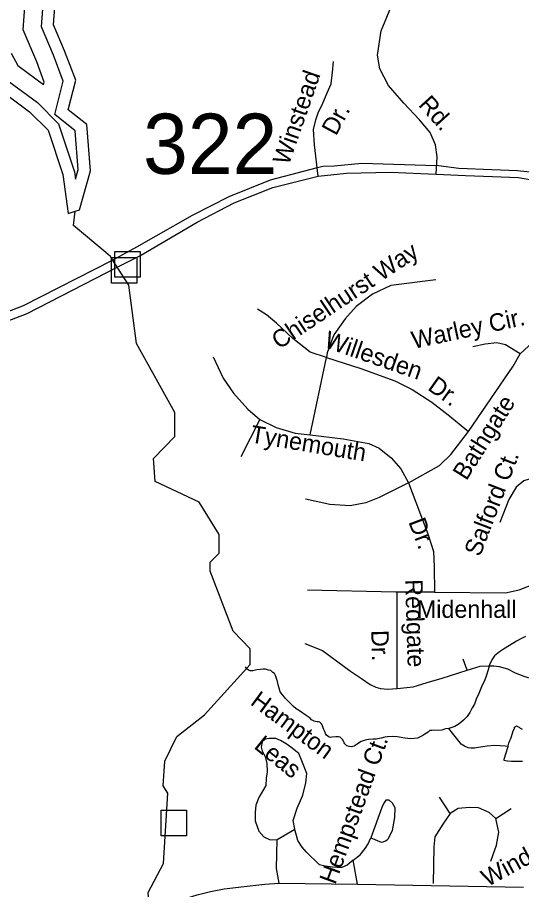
# Model space of a CAD drawing. Extents: x 2001466 to 2224147, y 644118 to 847247.
# Drawn here: x 2062885 to 2065634, y 753691 to 758441 of the extents above; entities that cross this region are included whole.
import ezdxf

# ---------------------------------------------------------------- set-up
doc = ezdxf.new("R2010")
doc.units = 0
for name, color, linetype in [('Exist Hydrographic Buffer Line', 7, 'Continuous'), ('Exist Hydrographic Creek Single Shore', 7, 'Continuous'), ('Exist Hydrographic Lake Shore', 7, 'Continuous'), ('Exist Hydrographic Misc Water Feature', 7, 'Continuous'), ('Exist Road Non-System Structure Non-Sys Other Attributed CELL', 7, 'Continuous'), ('Exist Road Non-System Type 51', 7, 'Continuous'), ('Exist Road Non-System Type 51 Label', 7, 'Continuous'), ('Exist Road Secondary Structure Standard Bridge Number Label', 7, 'Continuous')]:
    doc.layers.add(name, color=color, linetype=linetype)

msp = doc.modelspace()

# ---------------------------------------------------------------- linework, layer by layer
at = {"layer": 'Exist Hydrographic Buffer Line'}
for points in [[(2063027.8, 758075), (2063031.3, 758089), (2062990.1, 758198.8), (2062915.5, 758373.1), (2062939.8, 758701.6), (2063013.8, 758960.9), (2063137.4, 759115.4), (2063296.5, 759195), (2063456.4, 759405.9), (2063453.8, 759434.4), (2063408.1, 759571.4), (2063467.1, 759689.3)], [(2063202.2, 757560.4), (2063217, 757612.1), (2063200, 757823.7), (2063088.7, 757912.8), (2063134.2, 758094.9), (2063081.5, 758235.5), (2063015.4, 758389.8), (2063037.2, 758684.3), (2063103.1, 758914.9), (2063200.8, 759037.1), (2063361, 759117.2), (2063557.9, 759376.8), (2063550.8, 759454.6), (2063514.4, 759563.8), (2063555.1, 759645.3)], [(2062850.4, 758246.7), (2062886.9, 758178.8), (2063027.8, 758075)], [(2062810.8, 758112.7), (2062994.1, 757977.5), (2063109.2, 757862.4), (2063196.5, 757600.4), (2063202.2, 757560.4)]]:
    msp.add_lwpolyline(points, dxfattribs=at)
at = {"layer": 'Exist Hydrographic Creek Single Shore'}
for points in [[(2063366.8, 757160.6), (2063191, 757307.7), (2063199.2, 757386.1)], [(2063400, 757127), (2063392, 757139.6), (2063366.8, 757160.6)], [(2063605.3, 753580.6), (2063598, 753673.9), (2063681.1, 753833), (2063705.1, 754216.3), (2063680, 754256.3), (2063688, 754390.6), (2063754.9, 754523.7), (2063905, 754642.1), (2064153.9, 754915.9), (2064153.9, 755001.2), (2064062.1, 755098.2), (2063936, 755425.6), (2063936, 755474.8), (2063986, 755523), (2063986, 755624.7), (2063876.9, 755800.8), (2063636, 755914), (2063626.9, 756038.9), (2063744, 756157.9), (2063743, 756289.1), (2063534.1, 756664.2), (2063492, 756983.2), (2063400, 757127)]]:
    msp.add_lwpolyline(points, dxfattribs=at)
at = {"layer": 'Exist Hydrographic Lake Shore'}
for points in [[(2063199.2, 757386.1), (2063222.9, 757394), (2063283.3, 757605.5), (2063263.2, 757857.2), (2063162.5, 757937.7), (2063202.8, 758098.8), (2063142.4, 758259.9), (2063082, 758400.9), (2063102.2, 758672.7), (2063162.5, 758884.2), (2063243.1, 758984.9), (2063404.1, 759065.4), (2063625.5, 759357.4), (2063615.4, 759468.2), (2063585.2, 759558.8), (2063607.4, 759603.1), (2063628.8, 759631), (2063688.1, 759660.2)], [(2062760, 758068.6), (2062951.2, 757927.6), (2063051.8, 757827), (2063132.3, 757585.3), (2063162.5, 757373.9), (2063199.2, 757386.1)]]:
    msp.add_lwpolyline(points, dxfattribs=at)
at = {"layer": 'Exist Hydrographic Misc Water Feature'}
for points in [[(2065655.9, 755069.7), (2065629.7, 755055.9), (2065606.1, 755043.7), (2065568, 755019.8), (2065535.8, 754999.5), (2065513.8, 754985.4), (2065485.9, 754963.7), (2065472.2, 754941.4), (2065460.1, 754915.2), (2065452.5, 754887.2), (2065442.5, 754857.5), (2065432.2, 754827.4), (2065420.1, 754803.3), (2065400.4, 754759.2), (2065386.3, 754727.3), (2065376.9, 754701.1), (2065364.6, 754681.1), (2065352.7, 754655.3), (2065336.7, 754633.4), (2065316.8, 754613.3), (2065302.8, 754601.2), (2065288.5, 754589.2), (2065270.6, 754579.3)], [(2065236.8, 754567), (2065218.6, 754565.3), (2065198.9, 754559), (2065176.9, 754557), (2065152.9, 754559), (2065144.9, 754557), (2065134.7, 754556.9), (2065124.8, 754548.7), (2065106.8, 754536.8), (2065094.9, 754528.9), (2065067, 754514.8), (2065048.8, 754512.7), (2065027.2, 754510.7), (2065014.7, 754512.6), (2064996.9, 754514.5), (2064977.2, 754518.7), (2064955.3, 754522.5), (2064933.1, 754524.6), (2064903, 754522.3), (2064889, 754520.4), (2064868.9, 754514.5), (2064841.1, 754510.6), (2064825.3, 754510.5), (2064799, 754508.4), (2064781, 754504.3), (2064759.2, 754496.2), (2064750.8, 754492.2), (2064737.3, 754482.1), (2064721.1, 754472.4), (2064707.4, 754468), (2064693.2, 754470.1), (2064681.1, 754474), (2064671.3, 754484), (2064667.2, 754489.9), (2064658.8, 754506.2), (2064651, 754515.8), (2064645, 754520), (2064635.2, 754521.9), (2064621, 754522), (2064599.1, 754520.1), (2064593.1, 754519.7), (2064584.9, 754519.8), (2064577.2, 754525.8), (2064570.8, 754532), (2064565.1, 754539.8), (2064558.7, 754555.8), (2064554.8, 754565.7), (2064546.6, 754587.7), (2064540.7, 754595.9), (2064534.9, 754601.6), (2064526.7, 754603.7), (2064519.1, 754603.6), (2064510.9, 754605.7), (2064502.7, 754607.7), (2064488.8, 754615.5), (2064480.8, 754623.6), (2064458.8, 754639.5), (2064440.8, 754651.6), (2064422.7, 754663.6), (2064404.9, 754675.7), (2064390.8, 754687.6), (2064372.7, 754705.3), (2064356.7, 754721.5), (2064346.7, 754731.6), (2064340.7, 754739.4), (2064330.7, 754751.4), (2064318.6, 754767.4), (2064312.6, 754787.4), (2064306.7, 754805.4), (2064302.8, 754823.4), (2064298.7, 754839.4), (2064292.7, 754857.4), (2064286.4, 754867.3), (2064278.4, 754873.4), (2064266.5, 754883.3), (2064254.4, 754885.1), (2064238.4, 754891.1), (2064224.5, 754891.2), (2064210.5, 754889.3), (2064190.6, 754887), (2064168.3, 754881.1), (2064154.7, 754881.1), (2064148.2, 754882.9), (2064138.5, 754890.9), (2064128.3, 754903)], [(2065270.6, 754579.3), (2065236.8, 754567)], [(2065561, 754469.6), (2065545.2, 754471.6), (2065517.1, 754473.8), (2065488.8, 754475.6), (2065447, 754471.5), (2065422.8, 754467.4), (2065397.2, 754463.6), (2065378.9, 754461.5), (2065357, 754461.6), (2065343.2, 754463.3), (2065322.7, 754471.2), (2065304.9, 754483.2), (2065293.2, 754497.2), (2065272.9, 754523.4), (2065257.1, 754543.2), (2065236.8, 754567)], [(2065561, 754469.6), (2065560.8, 754473.7), (2065564.9, 754487.7), (2065571, 754501.7), (2065575.1, 754513.6), (2065578.8, 754523.6), (2065585, 754541.8), (2065588.5, 754555.8), (2065594.8, 754567.9), (2065596.5, 754575.7), (2065601, 754579.5), (2065606.9, 754581.9), (2065610.8, 754579.7), (2065622.5, 754573.8), (2065627, 754569.9), (2065636.7, 754564)], [(2065639.1, 754387.9), (2065613.3, 754387.8), (2065588.9, 754387.8), (2065579.2, 754387.7), (2065557.1, 754389.8), (2065547.1, 754391.7), (2065539.1, 754393.8), (2065539.1, 754401.5), (2065543.2, 754411.8), (2065547.1, 754423.8), (2065552.8, 754441.6), (2065556.7, 754459.7), (2065561, 754469.6)]]:
    msp.add_lwpolyline(points, dxfattribs=at)
at = {"layer": 'Exist Road Non-System Structure Non-Sys Other Attributed CELL'}
for points in [[(2063415.4, 757165.4), (2063554.3, 757165.4), (2063554.3, 757026.3), (2063415.4, 757026.3)], [(2063397.7, 757132.6), (2063536.7, 757132.6), (2063536.7, 756993.6), (2063397.7, 756993.6)], [(2063668, 754122.9), (2063806.9, 754122.9), (2063806.9, 753983.9), (2063668, 753983.9)]]:
    msp.add_lwpolyline(points, close=True, dxfattribs=at)
at = {"layer": 'Exist Road Non-System Type 51'}
for p, q in [((2064524.2, 757575.7), (2064505.9, 757746.7)), ((2064956.7, 754785.7), (2064955.7, 755310.6)), ((2065337.3, 754885.8), (2065316.2, 754945.2)), ((2064300.7, 753963.5), (2064397.8, 754019.7)), ((2064739.3, 753720.2), (2064716.2, 753851)), ((2064311.9, 753724.8), (2064739.3, 753720.2)), ((2064739.3, 753720.2), (2065644.9, 753704.2))]:
    msp.add_line(p, q, dxfattribs=at)
for points in [[(2065167.8, 757588.1), (2065173.5, 757682), (2065165.5, 757748), (2065136.5, 757814.1), (2065076.9, 757883.3), (2064991.7, 757973.5), (2064908, 758070.1), (2064861.3, 758161.1), (2064848.4, 758235.2), (2064867.7, 758367.3), (2064920.8, 758494.5), (2065073.7, 758798.1), (2065133.3, 758946.2), (2065163.8, 759084.7), (2065178.3, 759213.6), (2065173.5, 759365.8), (2065154.2, 759536.5), (2065123.6, 759666.9), (2065104.4, 759736.1), (2065054.5, 759809.4), (2065018.6, 759855.6), (2064968.1, 759917.2)], [(2064505.9, 757746.7), (2064500.1, 757830.2), (2064511.7, 757882.6), (2064525.3, 757921.5), (2064550.5, 757973.9), (2064573.8, 758030.2), (2064595.2, 758078.8), (2064602.9, 758142.8), (2064608.7, 758201.1)], [(2064520.7, 757623.4), (2064550.8, 757630.5), (2064612.6, 757632.3), (2064762.9, 757646.5), (2065113, 757635.8)], [(2065113, 757635.8), (2065180.9, 757634.1), (2065292.3, 757619.9), (2065472.6, 757612.8), (2065612.3, 757607.5), (2065697.2, 757598.7), (2065865.2, 757554.4), (2066288.1, 757434.1), (2066396.7, 757388.1), (2066612.4, 757319.1), (2066768, 757251.9), (2066914.7, 757175.8), (2067119.5, 757052), (2067299.3, 756948.6), (2067417.6, 756871.6)], [(2063404.3, 757119.2), (2063536.9, 757191.7), (2063840.3, 757363.4), (2064040.1, 757466), (2064264.7, 757556.2), (2064520.7, 757623.4)], [(2063432.6, 757082), (2063552.8, 757142.2), (2063865.1, 757326.2), (2064066.6, 757430.6), (2064277.1, 757515.5), (2064524.2, 757575.7), (2064679.8, 757593.4), (2064920.3, 757598.7), (2065167.8, 757588.1), (2065327.7, 757581), (2065476.2, 757573.9), (2065617.6, 757568.6), (2065720.5, 757550.9), (2065822.7, 757522.6), (2066276.4, 757395.2), (2066363.4, 757359.8), (2066589.7, 757278.4), (2066718.8, 757220), (2066887.2, 757130.2), (2067343.5, 756876.3)], [(2062663.5, 756774.2), (2062918.1, 756871.5), (2063404.3, 757119.2)], [(2062009.6, 756685.7), (2062179, 756680.4), (2062370.3, 756678.6), (2062435.8, 756683.9), (2062690, 756733.5), (2062937.5, 756829), (2063432.6, 757082)], [(2065166.5, 757011.2), (2064922.1, 756981.6), (2064821.6, 756934.3), (2064732.9, 756867.2), (2064671.8, 756800.2), (2064610.7, 756711.4), (2064573.3, 756614.8), (2064571.3, 756589.2)], [(2064571.3, 756589.2), (2064480.6, 756618.7), (2064386, 756691.7), (2064297.4, 756776.5), (2064244.1, 756821.9), (2064194.9, 756851.5)], [(2065627.2, 756608.9), (2065740, 756711.4), (2065830.6, 756768.6), (2065921.3, 756808.1), (2066021.8, 756825.8), (2066155.8, 756831.7), (2066249.6, 756831.7), (2066769.1, 756835.7)], [(2065627.2, 756608.9), (2065546.4, 756658.2), (2065499.1, 756668.1), (2065436.1, 756662.1), (2065369.1, 756646.4)], [(2063952, 756592.7), (2064006.4, 756476), (2064062.8, 756394.3), (2064140.6, 756306.7), (2064206.7, 756250.3)], [(2064480.8, 756166.7), (2064571.3, 756589.2)], [(2064571.3, 756589.2), (2064758.5, 756528), (2064943.8, 756461), (2065038.4, 756413.6), (2065144.4, 756344.6), (2065233.1, 756275.6), (2065345.4, 756184.9)], [(2065345.4, 756184.9), (2065587.8, 756541.8), (2065627.2, 756608.9)], [(2064206.7, 756250.3), (2064103.6, 756048)], [(2064206.7, 756250.3), (2064296.1, 756207.5), (2064399.1, 756176.4), (2064480.8, 756166.7)], [(2064480.8, 756166.7), (2064661.5, 756145.3), (2064801.5, 756120), (2064857.9, 756094.7), (2064924, 756042.2), (2064976.5, 755981.9), (2065017.3, 755906)], [(2065017.3, 755906), (2065187, 756001.3), (2065249.2, 756059.7), (2065345.4, 756184.9)], [(2065813.3, 755915.7), (2065756.9, 755931.3), (2065698.6, 755933.2), (2065646.1, 755917.7), (2065605.3, 755882.6), (2065564.5, 755814.6), (2065515.9, 755690.1)], [(2065017.3, 755906), (2064858.5, 755826.2), (2064784.6, 755797.1), (2064699.1, 755781.5), (2064588.3, 755787.3), (2064456.1, 755816.5)], [(2065017.3, 755906), (2065122.8, 755627.8), (2065153.9, 755532.5), (2065157.8, 755448.9), (2065159.8, 755310.7)], [(2065159.8, 755310.7), (2065547, 755306.8), (2065620.9, 755322.4), (2065714.2, 755359.4), (2065786.1, 755404.1), (2065856.1, 755470.3), (2065939.7, 755550)], [(2064947.9, 755310.7), (2064467.7, 755320.5)], [(2065159.8, 755310.7), (2064947.9, 755310.7)], [(2064451.5, 755030.9), (2064548.7, 754992.6), (2064700.6, 754879.9), (2064760.7, 754840.6), (2064807.7, 754806.7), (2064839.4, 754792.5), (2064865.6, 754785.9), (2064904.6, 754782.9), (2064956.7, 754785.7)], [(2064956.7, 754785.7), (2065042.6, 754794.2), (2065118.7, 754818.1), (2065200.7, 754842.1), (2065337.3, 754885.8)], [(2065337.3, 754885.8), (2065409.1, 754906.9), (2065454.2, 754909.7), (2065483.8, 754909.7), (2065511.9, 754905.5), (2065558.4, 754892.8), (2065599.2, 754870.3), (2065645.7, 754853.3), (2065748.4, 754819.5), (2065801.9, 754804), (2065855.4, 754787.1), (2065911.8, 754775.8)], [(2064397.8, 754019.7), (2064389.4, 754066.5), (2064409.8, 754133.3), (2064441.5, 754205.5), (2064458.1, 754272.4), (2064463.1, 754322.6), (2064436.6, 754392), (2064418.9, 754431.4), (2064376.6, 754465.6), (2064350.8, 754484.6), (2064319.3, 754501.9), (2064293.3, 754513.4), (2064276.5, 754513.7), (2064257.7, 754514), (2064235.1, 754510.6), (2064219.8, 754495.9), (2064213.5, 754466.2), (2064220.4, 754443.7), (2064236.6, 754415.5), (2064245.1, 754378.1), (2064247.7, 754331.5), (2064241.3, 754298), (2064240.3, 754257), (2064201.3, 754192.4), (2064185.3, 754149.8), (2064180.6, 754110.7), (2064181.3, 754064.1), (2064200.6, 754007.9), (2064228, 753977.7), (2064263.3, 753962.2), (2064300.7, 753963.5)], [(2064812.9, 753972.6), (2064868.6, 753949.4), (2064879.4, 753950.3), (2064892.1, 753956.1), (2064901.1, 753961.1), (2064906.5, 753967.4), (2064930.1, 754011.8), (2064943, 754082.4), (2064944.3, 754136.4), (2064929.9, 754160.9), (2064911.6, 754177.9), (2064894.7, 754178.2), (2064883, 754161.6), (2064873.1, 754137.5), (2064812.9, 753972.6)], [(2065244.9, 754104.6), (2065186.4, 754193.9)], [(2065494.1, 754076.8), (2065457.2, 754110.7), (2065398.7, 754135.3), (2065349.5, 754138.4), (2065287.9, 754132.3), (2065244.9, 754104.6)], [(2065494.1, 754076.8), (2065577.2, 754132.3)], [(2065244.9, 754104.6), (2065204.9, 754046), (2065161.8, 753978.3), (2065155.6, 753922.9), (2065152.9, 753723.4)], [(2065466.4, 753845.9), (2065497.2, 753932.1), (2065509.5, 754002.9), (2065494.1, 754076.8)], [(2064716.2, 753851), (2064683.7, 753823.5), (2064653.4, 753811), (2064629, 753811.3), (2064602.8, 753811.7), (2064563.5, 753817.9), (2064531.8, 753825.8), (2064462.2, 753894), (2064438.5, 753922.3), (2064415, 753958.1), (2064406.2, 753984.3), (2064399.4, 754010.5), (2064397.8, 754019.7)], [(2064716.2, 753851), (2064754.4, 753880.3), (2064781.5, 753913.4), (2064797.1, 753939.2), (2064812.9, 753972.6)], [(2064311.9, 753724.8), (2064296.9, 753805.2), (2064300.7, 753963.5)], [(2063605.3, 753580.6), (2063865.4, 753661), (2063937.5, 753680.7), (2064011.7, 753693.9), (2064122, 753707), (2064234.3, 753720.2), (2064311.9, 753724.8)]]:
    msp.add_lwpolyline(points, dxfattribs=at)

# ---------------------------------------------------------------- texts
at = {"layer": 'Exist Road Non-System Type 51 Label'}
for s, rotation, p in [('Winstead', 70.7152, (2064364.3, 757631.6)), ('Rd.', 312.12, (2065067.3, 757962.7)), ('Dr.', 61.6217, (2064622.3, 757792)), ('Chiselhurst Way', 33.7062, (2064311.6, 756630.3)), ('Warley Cir.', 12.102, (2065045.6, 756635.5)), ('Willesden', 340.8101, (2064552.1, 756646.8)), ('Dr.', 324.5662, (2065116.7, 756416.4)), ('Bathgate', 57.8447, (2065333.2, 755914)), ('Tynemouth', 350.532, (2064151.6, 756126.9)), ('Salford Ct.', 68.9745, (2065407.2, 755499.2)), ('Dr.', 290.9439, (2065015.8, 755693.8)), ('Redgate', 271.6974, (2064999.3, 755379.6)), ('Dr.', 271.6974, (2064814, 755102.9)), ('Hampton', 323.6288, (2064149.8, 754701.9)), ('Leas', 321.0401, (2064169.8, 754463.9)), ('Hempstead Ct.', 69.9427, (2064617.9, 753713.6)), ('Windchase Dr.', 28.6385, (2065448.4, 753703.5))]:
    msp.add_text(s, height=95, rotation=rotation, dxfattribs=at).set_placement(p)
msp.add_text('Midenhall', height=95, dxfattribs=at).set_placement((2065063.1, 755170.5))
at = {"layer": 'Exist Road Secondary Structure Standard Bridge Number Label'}
msp.add_text('322', height=328.08, dxfattribs=at).set_placement((2063570.2, 757588.9))

doc.saveas('drawing.dxf')
